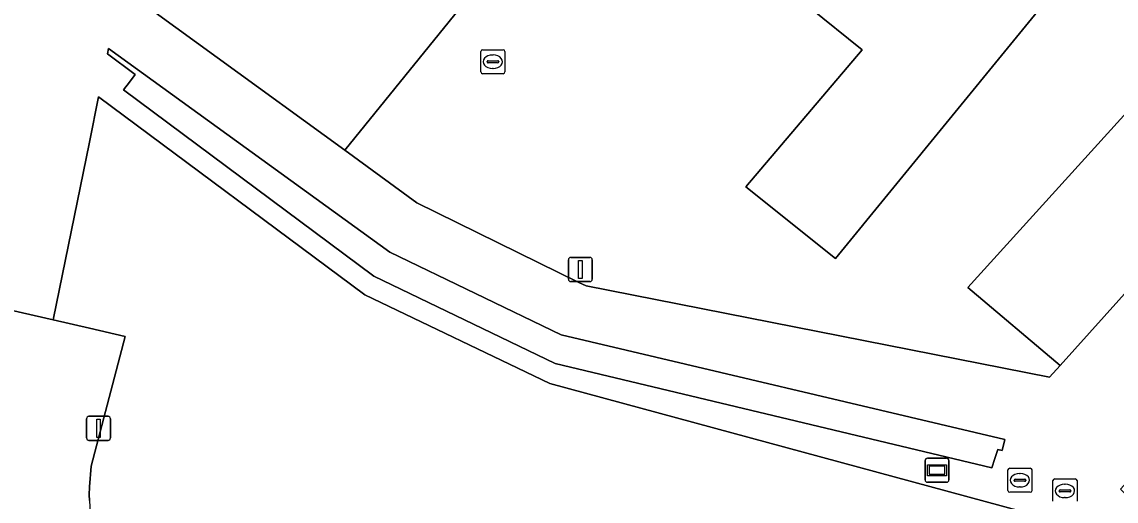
# Model space of a CAD drawing. Extents: x 161772 to 163126, y 383092 to 383917.
# Drawn here: x 161997.2 to 162042.59, y 383158.6 to 383178.5 of the extents above; entities that cross this region are included whole.
import ezdxf

# ---------------------------------------------------------------- set-up
doc = ezdxf.new("R2010")
doc.units = 0
for name, color, linetype in [('IMGEO_Erf', 7, 'Continuous'), ('IMGEO_Groenvoorziening', 7, 'Continuous'), ('IMGEO_Haag', 7, 'Continuous'), ('IMGEO_Hek', 7, 'Continuous'), ('IMGEO_Lichtmast', 7, 'Continuous'), ('IMGEO_Parkeervlak_gesloten', 7, 'Continuous'), ('IMGEO_Rijbaan_lokaal_open', 7, 'Continuous'), ('IMGEO_Rioolput', 7, 'Continuous'), ('IMGEO_Verklikker', 7, 'Continuous'), ('IMGEO_Voetpad_open', 7, 'Continuous')]:
    doc.layers.add(name, color=color, linetype=linetype)

msp = doc.modelspace()

# ---------------------------------------------------------------- linework, layer by layer
at = {"layer": 'IMGEO_Erf'}
msp.add_lwpolyline([(161995.642, 383180.178), (161997.525, 383182.691), (162000, 383180.888), (162010.591, 383173.175), (162016.17, 383180.065), (162000.572, 383192.817), (161998.749, 383194.301), (161995.826, 383196.682)], dxfattribs=at)
at = {"layer": 'IMGEO_Groenvoorziening'}
for points in [[(161994.969, 383166.937), (161998.496, 383166.125), (162000, 383173.507), (162000.384, 383175.389), (162011.424, 383167.169), (162019.093, 383163.481), (162042.406, 383157.161), (162043.467, 383158.372), (162042.766, 383159.093), (162045.949, 383162.608), (162056.661, 383174.436), (162059.86, 383177.968), (162059.513, 383178.276), (162055.724, 383181.473), (162040.271, 383164.237), (162039.828, 383163.742), (162020.599, 383167.537), (162020.302, 383167.684), (162013.587, 383170.993), (162010.591, 383173.175), (162000, 383180.888), (161997.525, 383182.691), (161995.642, 383180.178)], [(162042.406, 383157.161), (162019.093, 383163.481), (162011.424, 383167.169), (162000.384, 383175.389), (162000, 383173.507), (161998.496, 383166.125), (162000, 383165.779), (162001.49, 383165.442), (162000.079, 383160.053), (162000, 383159.191), (161999.995, 383158.855), (162000, 383158.621)]]:
    msp.add_lwpolyline(points, dxfattribs=at)
for points in [[(162019.568, 383165.509), (162037.964, 383161.165), (162037.857, 383160.703), (162037.676, 383160.746), (162037.555, 383160.364), (162037.43, 383159.982), (162019.32, 383164.317), (162011.793, 383167.936), (162001.419, 383175.677), (162001.658, 383175.998), (162001.897, 383176.319), (162000.748, 383177.177), (162000.792, 383177.394), (162012.457, 383168.933)], [(162019.568, 383165.509), (162012.457, 383168.933), (162000.792, 383177.394), (162000.748, 383177.177), (162001.897, 383176.319), (162001.658, 383175.998), (162001.419, 383175.677), (162011.793, 383167.936), (162019.32, 383164.317), (162037.43, 383159.982), (162037.555, 383160.364), (162037.676, 383160.746), (162037.857, 383160.703), (162037.964, 383161.165)]]:
    msp.add_lwpolyline(points, close=True, dxfattribs=at)
msp.add_arc((162007.952, 383158.882), 7.957, 181.8807, 241.2562, dxfattribs=at)
at = {"layer": 'IMGEO_Haag'}
msp.add_lwpolyline([(162019.568, 383165.509), (162012.457, 383168.933), (162000.792, 383177.394), (162000.748, 383177.177), (162001.897, 383176.319), (162001.658, 383175.998), (162001.419, 383175.677), (162011.793, 383167.936), (162019.32, 383164.317), (162037.43, 383159.982), (162037.555, 383160.364), (162037.676, 383160.746), (162037.857, 383160.703), (162037.964, 383161.165)], close=True, dxfattribs=at)
at = {"layer": 'IMGEO_Hek'}
msp.add_lwpolyline([(162010.591, 383173.175), (162016.17, 383180.07)], dxfattribs=at)
at = {"layer": 'IMGEO_Lichtmast'}
for p, q in [((162019.971, 383168.718), (162020.761, 383168.718)), ((162020.761, 383168.718), (162019.971, 383168.718)), ((162019.871, 383167.818), (162019.871, 383168.618)), ((162019.871, 383168.618), (162019.871, 383167.818)), ((162020.861, 383168.618), (162020.861, 383167.818)), ((162020.861, 383167.818), (162020.861, 383168.618)), ((162020.761, 383167.718), (162019.971, 383167.718)), ((162019.971, 383167.718), (162020.761, 383167.718)), ((161999.883, 383161.222), (161999.883, 383162.022)), ((161999.883, 383162.022), (161999.883, 383161.222)), ((161999.983, 383162.122), (162000.773, 383162.122)), ((162000.773, 383162.122), (161999.983, 383162.122)), ((162000.873, 383162.022), (162000.873, 383161.222)), ((162000.873, 383161.222), (162000.873, 383162.022)), ((162000.773, 383161.122), (161999.983, 383161.122)), ((161999.983, 383161.122), (162000.773, 383161.122))]:
    msp.add_line(p, q, dxfattribs=at)
for points in [[(162020.291, 383168.593), (162020.441, 383168.593), (162020.441, 383167.843), (162020.291, 383167.843), (162020.291, 383168.593)], [(162000.303, 383161.997), (162000.453, 383161.997), (162000.453, 383161.247), (162000.303, 383161.247), (162000.303, 383161.997)]]:
    msp.add_lwpolyline(points, dxfattribs=at)
for centre, start, end in [((162019.971, 383168.618), 90, 180), ((162019.971, 383168.618), 90, 180), ((162020.761, 383168.618), 0, 90), ((162020.761, 383168.618), 360, 90), ((162019.971, 383167.818), 180, 270), ((162019.971, 383167.818), 180, 270), ((162020.761, 383167.818), 270, 0), ((162020.761, 383167.818), 270, 0), ((161999.983, 383162.022), 90, 180), ((161999.983, 383162.022), 90, 180), ((162000.773, 383162.022), 0, 90), ((162000.773, 383162.022), 360, 90), ((161999.983, 383161.222), 180, 270), ((161999.983, 383161.222), 180, 270), ((162000.773, 383161.222), 270, 0), ((162000.773, 383161.222), 270, 0)]:
    msp.add_arc(centre, 0.1, start, end, dxfattribs=at)
at = {"layer": 'IMGEO_Parkeervlak_gesloten'}
for points in [[(162029.86, 383179.11), (162032.05, 383177.34), (162027.225, 383171.655), (162030.95, 383168.67), (162049.93, 383191.93), (162044.07, 383196.63)], [(162055.724, 383181.473), (162055.856, 383181.62), (162058.675, 383184.763), (162054.895, 383187.865), (162036.435, 383167.465), (162040.271, 383164.237)]]:
    msp.add_lwpolyline(points, close=True, dxfattribs=at)
at = {"layer": 'IMGEO_Rijbaan_lokaal_open'}
msp.add_lwpolyline([(162030.95, 383168.67), (162027.225, 383171.655), (162032.05, 383177.34), (162029.86, 383179.11), (162044.07, 383196.63), (162049.93, 383191.93)], close=True, dxfattribs=at)
msp.add_lwpolyline([(162016.551, 383179.604), (162016.17, 383180.065), (162010.591, 383173.175), (162013.587, 383170.993), (162020.302, 383167.684), (162020.599, 383167.537), (162039.828, 383163.742), (162040.271, 383164.237), (162036.435, 383167.465), (162054.895, 383187.865)], dxfattribs=at)
at = {"layer": 'IMGEO_Rioolput'}
for p, q in [((162016.311, 383177.346), (162017.163, 383177.346)), ((162016.236, 383176.42), (162016.236, 383177.272)), ((162016.538, 383176.889), (162016.936, 383176.889)), ((162016.724, 383177.126), (162016.749, 383177.126)), ((162017.237, 383177.272), (162017.237, 383176.42)), ((162016.495, 383176.84), (162016.495, 383176.852)), ((162016.933, 383176.803), (162016.535, 383176.803)), ((162016.747, 383176.566), (162016.722, 383176.566)), ((162016.979, 383176.852), (162016.979, 383176.84)), ((162017.163, 383176.346), (162016.311, 383176.346)), ((162038.096, 383159.042), (162038.096, 383159.894)), ((162038.171, 383159.968), (162039.023, 383159.968)), ((162038.584, 383159.748), (162038.609, 383159.748)), ((162039.097, 383159.894), (162039.097, 383159.042)), ((162038.355, 383159.462), (162038.355, 383159.474)), ((162038.793, 383159.425), (162038.395, 383159.425)), ((162038.398, 383159.511), (162038.796, 383159.511)), ((162038.607, 383159.188), (162038.582, 383159.188)), ((162038.839, 383159.474), (162038.839, 383159.462)), ((162039.964, 383158.599), (162039.964, 383159.451)), ((162040.039, 383159.525), (162040.891, 383159.525)), ((162040.452, 383159.305), (162040.477, 383159.305)), ((162040.965, 383159.451), (162040.965, 383158.599)), ((162039.023, 383158.968), (162038.171, 383158.968)), ((162040.223, 383159.019), (162040.223, 383159.031)), ((162040.661, 383158.982), (162040.263, 383158.982)), ((162040.266, 383159.068), (162040.664, 383159.068)), ((162040.475, 383158.745), (162040.45, 383158.745)), ((162040.707, 383159.031), (162040.707, 383159.019))]:
    msp.add_line(p, q, dxfattribs=at)
for points in [[(162016.311, 383177.346), (162017.163, 383177.346)], [(162016.236, 383176.42), (162016.236, 383177.272)], [(162017.237, 383177.272), (162017.237, 383176.42)], [(162017.163, 383176.346), (162016.311, 383176.346)], [(162038.096, 383159.042), (162038.096, 383159.894)], [(162038.171, 383159.968), (162039.023, 383159.968)], [(162039.097, 383159.894), (162039.097, 383159.042)], [(162039.964, 383158.599), (162039.964, 383159.451)], [(162040.039, 383159.525), (162040.891, 383159.525)], [(162040.965, 383159.451), (162040.965, 383158.599)], [(162039.023, 383158.968), (162038.171, 383158.968)]]:
    msp.add_lwpolyline(points, dxfattribs=at)
for centre, radius, start, end in [((162016.313, 383177.27), 0.0765, 91.552, 178.448), ((162016.313, 383177.27), 0.0765, 91.552, 178.448), ((162017.161, 383177.27), 0.0765, 1.552, 88.448), ((162017.161, 383177.27), 0.0765, 1.552, 88.448), ((162016.535, 383176.849), 0.0403, 85.8775, 175.7526), ((162016.94, 383176.851), 0.0386, 1.7309, 96.639), ((162016.313, 383176.422), 0.0765, 181.552, 268.448), ((162016.313, 383176.422), 0.0765, 181.552, 268.448), ((162016.532, 383176.839), 0.0366, 178.938, 274.7102), ((162016.936, 383176.846), 0.043, 264.8664, 352.4533), ((162017.161, 383176.422), 0.0765, 271.552, 358.448), ((162017.161, 383176.422), 0.0765, 271.552, 358.448), ((162038.173, 383159.892), 0.0765, 91.552, 178.448), ((162038.173, 383159.892), 0.0765, 91.552, 178.448), ((162039.021, 383159.892), 0.0765, 1.552, 88.448), ((162039.021, 383159.892), 0.0765, 1.552, 88.448), ((162038.395, 383159.471), 0.0403, 85.8775, 175.7526), ((162038.392, 383159.461), 0.0366, 178.938, 274.7102), ((162038.796, 383159.468), 0.043, 264.8664, 352.4533), ((162038.8, 383159.473), 0.0386, 1.7309, 96.639), ((162040.041, 383159.449), 0.0765, 91.552, 178.448), ((162040.041, 383159.449), 0.0765, 91.552, 178.448), ((162040.889, 383159.449), 0.0765, 1.552, 88.448), ((162040.889, 383159.449), 0.0765, 1.552, 88.448), ((162038.173, 383159.044), 0.0765, 181.552, 268.448), ((162038.173, 383159.044), 0.0765, 181.552, 268.448), ((162039.021, 383159.044), 0.0765, 271.552, 358.448), ((162039.021, 383159.044), 0.0765, 271.552, 358.448), ((162040.263, 383159.028), 0.0403, 85.8775, 175.7526), ((162040.26, 383159.018), 0.0366, 178.938, 274.7102), ((162040.664, 383159.025), 0.043, 264.8664, 352.4533), ((162040.668, 383159.03), 0.0386, 1.7309, 96.639)]:
    msp.add_arc(centre, radius, start, end, dxfattribs=at)
for centre, major_axis, ratio, start_param, end_param in [((162016.723, 383176.846), (-0.387, 0.002), 0.722429, 4.712389, 7.853982), ((162016.748, 383176.846), (-0.39, 0.002), 0.717154, 1.570796, 4.712389), ((162038.583, 383159.468), (-0.387, 0.002), 0.722429, 4.712389, 7.853982), ((162038.608, 383159.468), (-0.39, 0.002), 0.717154, 1.570796, 4.712389), ((162040.451, 383159.025), (-0.387, 0.002), 0.722429, 4.712389, 7.853982), ((162040.476, 383159.025), (-0.39, 0.002), 0.717154, 1.570796, 4.712389)]:
    msp.add_ellipse(centre, major_axis=major_axis, ratio=ratio, start_param=start_param, end_param=end_param, dxfattribs=at)
at = {"layer": 'IMGEO_Verklikker'}
for p, q in [((162034.661, 383159.48), (162034.661, 383160.28)), ((162034.661, 383160.28), (162034.661, 383159.48)), ((162034.761, 383160.38), (162035.551, 383160.38)), ((162035.551, 383160.38), (162034.761, 383160.38)), ((162035.651, 383160.28), (162035.651, 383159.48)), ((162035.651, 383159.48), (162035.651, 383160.28)), ((162035.551, 383159.38), (162034.761, 383159.38)), ((162034.761, 383159.38), (162035.551, 383159.38))]:
    msp.add_line(p, q, dxfattribs=at)
for points in [[(162034.762, 383160.112), (162035.55, 383160.112), (162035.55, 383159.648), (162034.762, 383159.648), (162034.762, 383160.112)], [(162034.827, 383160.047), (162034.827, 383159.713), (162035.485, 383159.713), (162035.485, 383160.047), (162034.827, 383160.047)]]:
    msp.add_lwpolyline(points, dxfattribs=at)
for centre, start, end in [((162034.761, 383160.28), 90, 180), ((162034.761, 383160.28), 90, 180), ((162035.551, 383160.28), 0, 90), ((162035.551, 383160.28), 360, 90), ((162034.761, 383159.48), 180, 270), ((162034.761, 383159.48), 180, 270), ((162035.551, 383159.48), 270, 0), ((162035.551, 383159.48), 270, 0)]:
    msp.add_arc(centre, 0.1, start, end, dxfattribs=at)
at = {"layer": 'IMGEO_Voetpad_open'}
msp.add_lwpolyline([(162000, 383158.621), (161999.995, 383158.855), (162000, 383159.191), (162000.079, 383160.053), (162001.49, 383165.442), (162000, 383165.779), (161998.496, 383166.125), (161994.969, 383166.937), (161992.672, 383167.466)], dxfattribs=at)
msp.add_arc((162007.952, 383158.882), 7.957, 181.8807, 241.2562, dxfattribs=at)

doc.saveas('drawing.dxf')
